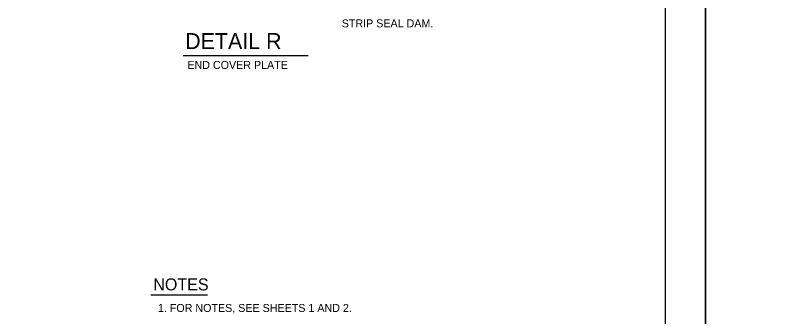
# Model space of a CAD drawing. Extents: x 636530 to 644067, y 294168 to 299122.
# Drawn here: x 640430.2 to 640715.9, y 296238.2 to 296351.1 of the extents above; entities that cross this region are included whole.
import ezdxf

# ---------------------------------------------------------------- set-up
doc = ezdxf.new("R2010")
doc.units = 0
doc.layers.add('1', color=7, linetype='Continuous')
doc.layers.add('PLT-BNDY', color=7, linetype='Continuous')

msp = doc.modelspace()

# ---------------------------------------------------------------- linework, layer by layer
at = {"layer": '1'}
for p, q in [((640673.78, 295965.48), (640673.78, 296529.48)), ((640493.12, 296336.02), (640539.92, 296336.02)), ((640481.01, 296246.44), (640502.25, 296246.44))]:
    msp.add_line(p, q, dxfattribs=at)
at = {"layer": 'PLT-BNDY'}
for points in [[(639847.78, 296544.48), (640688.78, 296544.48), (640688.78, 295950.48), (639847.78, 295950.48)], [(640688.78, 296544.48), (641529.78, 296544.48), (641529.78, 295950.48), (640688.78, 295950.48)]]:
    msp.add_lwpolyline(points, close=True, dxfattribs=at)

# ---------------------------------------------------------------- texts
at = {"layer": '1'}
for s, height, p in [('STRIP SEAL DAM.', 3, (640552.51, 296346.56)), ('DETAIL R', 6, (640493.85, 296338.43)), ('END COVER PLATE', 3, (640494.67, 296330.99)), ('NOTES', 4.5, (640481.9, 296248.05)), ('1. FOR NOTES, SEE SHEETS 1 AND 2.', 3, (640483.64, 296239.97))]:
    msp.add_text(s, height=height, dxfattribs=at).set_placement(p)

doc.saveas('drawing.dxf')
